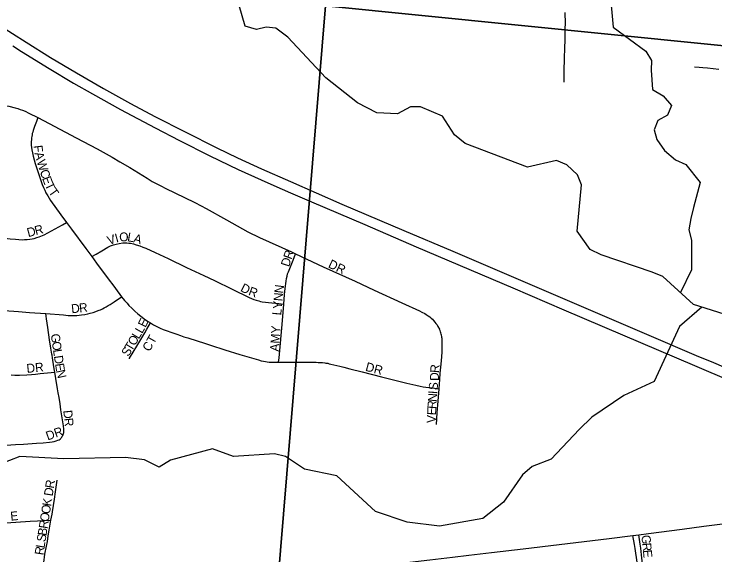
# Model space of a CAD drawing. Extents: x 1410790 to 1770854, y 448063 to 770588.
# Drawn here: x 1531514 to 1535446, y 626352 to 629384 of the extents above; entities that cross this region are included whole.
import ezdxf

# ---------------------------------------------------------------- set-up
doc = ezdxf.new("R2010")
doc.units = 0
for name, color, linetype in [('GM_X_City_Street', 7, 'Continuous'), ('GM_X_City_Street_Text', 7, 'Continuous'), ('GM_X_Minor_River', 7, 'Continuous'), ('GM_X_Section', 7, 'Continuous'), ('GM_X_US_Route', 7, 'Continuous')]:
    doc.layers.add(name, color=color, linetype=linetype)

msp = doc.modelspace()

# ---------------------------------------------------------------- linework, layer by layer
at = {"layer": 'GM_X_City_Street'}
for points in [[(1534599.2, 629001.9), (1534599.2, 629059.3), (1534600.9, 629140.7), (1534603.2, 629188.9), (1534605.1, 629243), (1534606.2, 629284.7), (1534606.5, 629349.2), (1534605.7, 629374.2), (1534604.9, 629391.7)], [(1535467.3, 629072.3), (1535435.3, 629076.3), (1535403.7, 629079.9), (1535378.4, 629082.4), (1535356.3, 629083.9), (1535330.8, 629085.4)], [(1530597.9, 628898), (1530641.2, 628896.8), (1530677.4, 628895.9), (1530749.4, 628893.3), (1530890.5, 628889.7), (1531087.3, 628884.3), (1531218.5, 628881.4), (1531317, 628879.8), (1531412.3, 628875.8), (1531448.5, 628872.3), (1531484.5, 628866.6), (1531519.9, 628858.2), (1531535.5, 628853.9), (1531549.2, 628849.1), (1531562.4, 628844.9), (1531576.5, 628839.1), (1531598.2, 628829.1), (1531647.6, 628804.5)], [(1531647.6, 628804.5), (1531639.5, 628781.8), (1531629.1, 628752.7), (1531625.5, 628742.1), (1531621.8, 628730.6), (1531619.1, 628721.5), (1531616.9, 628713.8), (1531615.4, 628707.1), (1531613.8, 628698.3), (1531612.4, 628689.5), (1531611.4, 628679.1), (1531610.8, 628669.1), (1531610.8, 628659.1), (1531611.2, 628648.9), (1531612.6, 628635.9), (1531614.7, 628622.4), (1531617.5, 628606.5), (1531622.1, 628586.8), (1531626.9, 628567.6), (1531633.2, 628545.3), (1531640, 628523.9), (1531647.1, 628501.5), (1531656.6, 628472.8), (1531666.3, 628445.5), (1531672.5, 628429.3), (1531679.4, 628411.5), (1531686.3, 628395.9), (1531693.6, 628381.7), (1531703, 628364.2), (1531718.6, 628338.8), (1531776.1, 628258.8), (1531808.2, 628215.9)], [(1531647.6, 628804.5), (1531711.7, 628771.1), (1531862.2, 628690.6), (1531981, 628627.5), (1532064.6, 628581.6), (1532108.6, 628555.7), (1532163.9, 628523.1), (1532260.9, 628463), (1532289.8, 628445.7), (1532316.2, 628431.4), (1532340.6, 628418.6), (1532361.4, 628407.6), (1532529, 628327.1), (1532563.2, 628309.2), (1532591.7, 628294), (1532706.5, 628229.7), (1532826.6, 628163.3), (1532891.9, 628130.6), (1533071, 628050.1), (1533093.1, 628039.6)], [(1531011.6, 628182.7), (1531119, 628169.2), (1531178.7, 628162), (1531268.5, 628151), (1531343.7, 628142.6), (1531446.6, 628129.9), (1531492.8, 628124.4), (1531522.4, 628121.3), (1531541.8, 628119.6), (1531559.1, 628119), (1531573.9, 628119.7), (1531588.9, 628120.7), (1531602.2, 628122.1), (1531615.4, 628124.1), (1531627.3, 628126.4), (1531642.9, 628130.8), (1531656.1, 628135.4), (1531682.6, 628147.2), (1531745.2, 628180.3), (1531785.4, 628202.8), (1531808.2, 628215.9)], [(1531808.2, 628215.9), (1531837, 628177.3), (1531917.9, 628070), (1531950.6, 628024.8)], [(1531950.6, 628024.8), (1531975, 628038.5), (1532007.1, 628057.2), (1532040.9, 628077.1), (1532056.2, 628084.4), (1532071.8, 628090.1), (1532087.8, 628094.8), (1532104.2, 628098.5), (1532124.3, 628101), (1532137.2, 628101.7), (1532147.4, 628101.4), (1532157.6, 628100.4), (1532167.8, 628098.8), (1532184.9, 628095.1), (1532200, 628090.9), (1532219.1, 628084.6), (1532236.3, 628078.1), (1532252.9, 628071), (1532306.6, 628046.6), (1532378.3, 628013.2), (1532481.1, 627963.6), (1532578.6, 627917.6), (1532638.2, 627890.4), (1532738.5, 627841.7), (1532832.3, 627795.3), (1532845.8, 627789.4), (1532859.1, 627784.2), (1532873.2, 627779.5), (1532886.7, 627775.9), (1532896.8, 627773.4), (1532906.7, 627771.6), (1532925.3, 627768.7), (1532942.1, 627766.7), (1532999.9, 627761.1), (1533027.2, 627758.5)], [(1533027.2, 627758.5), (1533031.9, 627812.4), (1533035.5, 627846.4), (1533040, 627886.8), (1533042.6, 627902.1), (1533045.6, 627915.1), (1533049.1, 627927.9), (1533053, 627939.2), (1533079.3, 628005.1), (1533093.1, 628039.6)], [(1533093.1, 628039.6), (1533248, 627966.4), (1533427.6, 627885.7), (1533534.8, 627836.2), (1533690.3, 627765.9), (1533788.7, 627720.1), (1533802.2, 627713.1), (1533818, 627704.6), (1533826.7, 627699.5), (1533837.7, 627692), (1533846.1, 627685.8), (1533853.5, 627679.6), (1533860.7, 627673), (1533868, 627665.5), (1533875, 627657.6), (1533881, 627650), (1533886.7, 627642), (1533892.2, 627633.2), (1533900.1, 627618.1)], [(1531950.6, 628024.8), (1531977.5, 627987.7), (1532048.1, 627893.1), (1532067.7, 627866.9), (1532083.6, 627846), (1532117.3, 627799.2)], [(1531693.2, 627705.1), (1531791.8, 627697.2), (1531818.1, 627695.1), (1531840.3, 627693.9), (1531854, 627694.1), (1531866.5, 627694.6), (1531879.9, 627695.7), (1531893, 627697.2), (1531911.2, 627700.6), (1531928.8, 627704.3), (1531941.5, 627707.2), (1531957.6, 627711.8), (1531974, 627717.2), (1531985.9, 627721.3), (1531992, 627723.7), (1531998.7, 627726.6), (1532010.3, 627732), (1532020.6, 627737.4), (1532030.7, 627742.9), (1532042.9, 627749.7), (1532053.3, 627756), (1532075.8, 627770.5), (1532117.3, 627799.2)], [(1532117.3, 627799.2), (1532134.8, 627777.6), (1532148, 627762.9), (1532159.1, 627750.4), (1532174.5, 627735.2), (1532192.2, 627718.2), (1532209.3, 627703.6), (1532224.8, 627690.2), (1532250.9, 627670.7), (1532265.9, 627661), (1532279.1, 627652.6)], [(1530907.1, 627765.4), (1530936.8, 627762.7), (1530978.7, 627758.8), (1531027.5, 627754.3), (1531089.2, 627749.3), (1531133.4, 627745.8), (1531253.3, 627737.2), (1531315.2, 627733), (1531412.7, 627725.8), (1531458.3, 627722.2), (1531539.8, 627716), (1531601.6, 627711.8), (1531693.2, 627705.1)], [(1532998.3, 627432.3), (1533001, 627457), (1533003.1, 627476.6), (1533017.7, 627642.9), (1533027.1, 627757.2), (1533027.2, 627758.5)], [(1531742.9, 627376.6), (1531740.1, 627395.4), (1531732.6, 627443.7), (1531730.4, 627456.3), (1531727.5, 627472), (1531726.4, 627478.3), (1531722.6, 627500.7), (1531721, 627510.3), (1531713, 627558.6), (1531703.2, 627626.6), (1531697, 627675.3), (1531693.2, 627705.1)], [(1532161.3, 627452.2), (1532162.9, 627455), (1532203.4, 627521.8), (1532248.5, 627597.4), (1532259.6, 627617.4), (1532279.1, 627652.6)], [(1532279.1, 627652.6), (1532296.2, 627642.8), (1532315.3, 627632.9), (1532334.6, 627623.4), (1532351.1, 627616), (1532368, 627609.2), (1532399.5, 627598), (1532427.5, 627588.8), (1532448.4, 627581.7), (1532467.3, 627575.3), (1532489.1, 627568.1), (1532588.9, 627536.6), (1532616.8, 627527.7), (1532697.4, 627501.7), (1532781.6, 627475.6), (1532885.5, 627444.8), (1532901.4, 627440.9), (1532914.3, 627438), (1532924.3, 627436), (1532933.9, 627434.6), (1532945.6, 627433.1), (1532956.9, 627432.7), (1532998.3, 627432.3)], [(1533899.1, 627283.8), (1533900.9, 627309), (1533902.9, 627336.2), (1533905.3, 627371.8), (1533908.2, 627404.4), (1533911.2, 627440.4), (1533915.1, 627488.3), (1533916.1, 627507), (1533916.4, 627520.1), (1533916.4, 627532.2), (1533916.4, 627542.2), (1533915.9, 627553), (1533915.1, 627564.6), (1533914.3, 627571.5), (1533913.5, 627577), (1533912.1, 627584.2), (1533910.6, 627590.4), (1533909, 627596.5), (1533907.1, 627602.2), (1533903.9, 627610.4), (1533900.1, 627618.1)], [(1532998.3, 627432.3), (1533019.3, 627432), (1533047.5, 627431.9), (1533071, 627431.9), (1533100.3, 627432), (1533129.6, 627432.1), (1533184.9, 627432.5), (1533208.7, 627431.9), (1533220.5, 627431.5), (1533231.1, 627431.2), (1533243.9, 627430.2), (1533256.7, 627428.8), (1533263.6, 627427.8), (1533273.5, 627426.3), (1533282.8, 627423.8), (1533291.2, 627422.1), (1533341.8, 627409.6), (1533363.8, 627403.8), (1533398.3, 627395.2), (1533466.8, 627377.7), (1533574.7, 627350.9), (1533643.6, 627333.8), (1533718, 627315.3), (1533768.2, 627303.8), (1533792.9, 627298.3), (1533809.9, 627295.1), (1533824.2, 627292.7), (1533840.3, 627290.4), (1533858.7, 627288.3), (1533899.1, 627283.8)], [(1531498.5, 627362.3), (1531518.5, 627360.5), (1531530.9, 627359.9), (1531545, 627359.7), (1531585.3, 627361.7), (1531612.8, 627364.2), (1531635.4, 627366.1), (1531660.6, 627368.3), (1531701.5, 627371.9), (1531742.9, 627376.6)], [(1531782.3, 627012.7), (1531785.1, 627017), (1531787.8, 627021.2), (1531790.5, 627027.4), (1531792.4, 627032.5), (1531793.8, 627039.2), (1531794.4, 627046.5), (1531794.6, 627051.1), (1531794.3, 627057.8), (1531791.8, 627075.8), (1531784.9, 627120.9), (1531777.3, 627166.1), (1531772.5, 627198.5), (1531766.9, 627234), (1531762.5, 627259.8), (1531758.6, 627282.4), (1531749, 627340.5), (1531742.9, 627376.6)], [(1533883.9, 627082.7), (1533888.5, 627147.9), (1533891.5, 627193.6), (1533895.2, 627237), (1533899.1, 627283.8)], [(1530963.7, 626915.2), (1531018.6, 626922.5), (1531087.7, 626931.2), (1531159.6, 626940.2), (1531219, 626946.9), (1531276, 626952.2), (1531319, 626955.9), (1531361.4, 626959.1), (1531465.6, 626967.2), (1531496.5, 626969.5), (1531523.1, 626971), (1531568.2, 626973.8), (1531640.8, 626978.6), (1531676.9, 626980.9), (1531712.9, 626984.2), (1531727.4, 626986.3), (1531739.1, 626988.6), (1531751.4, 626991.5), (1531760.6, 626994.9), (1531766.9, 626998.1), (1531772.4, 627001.6), (1531776.5, 627004.9), (1531779.1, 627008.3), (1531782.3, 627012.7)], [(1531721.4, 626547.4), (1531727.6, 626580.9), (1531729.9, 626593.7), (1531740.7, 626665.1), (1531747.7, 626705.5), (1531756.8, 626770.4)], [(1531041.1, 626490.4), (1531048, 626494.9), (1531056, 626498.4), (1531065.1, 626501.1), (1531075, 626502.8), (1531087.4, 626504.3), (1531158.7, 626509.5), (1531279.2, 626519), (1531429, 626530.2), (1531468.2, 626532.9), (1531523.7, 626536.3), (1531605, 626541.4), (1531687, 626545.6), (1531721.4, 626547.4)], [(1531695.6, 626093.1), (1531692.9, 626124.7), (1531687.9, 626183.4), (1531684.8, 626226.3), (1531682.5, 626266.5), (1531681.5, 626286.5), (1531681.1, 626300), (1531681.1, 626310.8), (1531682.5, 626324.7), (1531684.5, 626338.9), (1531687.6, 626356.1), (1531696.4, 626402.1), (1531701.2, 626426.8), (1531706.6, 626459), (1531712, 626491.3), (1531721.4, 626547.4)], [(1535019.4, 626465.6), (1535073.5, 626472.1), (1535261.4, 626496.4), (1535382.5, 626513.4), (1535488.2, 626527.4)], [(1533701.9, 626307.1), (1533847.4, 626324.6), (1533973.4, 626339.8), (1534064.8, 626350.3), (1534191.7, 626365), (1534370.8, 626386.1), (1534572.5, 626410.2), (1534852.3, 626445.2), (1534986, 626461.5)], [(1534986, 626461.5), (1535019.4, 626465.6)], [(1535029.1, 626269.9), (1535019.4, 626285.6), (1535014.3, 626294.1), (1535010.9, 626302.1), (1535008.9, 626311), (1534997.9, 626388.2), (1534994.2, 626411), (1534986, 626461.5)], [(1535029.1, 626269.9), (1535034.7, 626294.1), (1535036.4, 626302.1), (1535037.2, 626312.3), (1535036.8, 626321.2), (1535035.3, 626334.6), (1535029.3, 626389.5), (1535026.5, 626411.6), (1535019.4, 626465.6)]]:
    msp.add_lwpolyline(points, dxfattribs=at)
at = {"layer": 'GM_X_Minor_River'}
for points in [[(1534839.5, 629699.7), (1534874.1, 629309.9), (1535057.8, 629175.5), (1535088.9, 629122.7), (1535087.9, 629068.6), (1535095.8, 628960.1), (1535155.2, 628924.7), (1535202.3, 628871.6), (1535179.2, 628817.9), (1535124.6, 628787), (1535105.5, 628735.3), (1535120.5, 628680.8), (1535163.4, 628619.7), (1535224.5, 628566.2), (1535282.1, 628540.9), (1535362.3, 628438.9), (1535325.6, 628299.3), (1535310.4, 628237.5), (1535299.1, 628173.6), (1535314.1, 628117.1), (1535314.9, 627950.6), (1535252.2, 627822.4)], [(1535811, 627602.9), (1535325.2, 627755.8), (1535153.9, 627912), (1535094.3, 627937.4), (1534807.7, 628033.9), (1534746.2, 628063.3), (1534672.1, 628167.2), (1534697.1, 628427.3), (1534674.1, 628482), (1534615.1, 628539.4), (1534557.5, 628562.8), (1534394.5, 628526.2), (1534044.5, 628658.2), (1533985.4, 628707.6), (1533917.3, 628811.3), (1533794.1, 628864.2), (1533738, 628863.4), (1533665.1, 628824.9), (1533549.1, 628829.4), (1533440, 628885.9), (1533262.4, 629026.2), (1533050.4, 629253.4), (1532983.3, 629305), (1532929.3, 629310.2), (1532875, 629297.4), (1532811.3, 629316.8), (1532743.6, 629548.9)], [(1535371.3, 627741.3), (1535246.8, 627633.2), (1535104.7, 627323.4), (1534934.9, 627244.9), (1534754.4, 627124.5), (1534684.9, 627055.8), (1534527.5, 626888.8), (1534420.6, 626847), (1534365.6, 626802), (1534260.6, 626647.9), (1534144.6, 626556.2), (1533901.5, 626513.3), (1533719.6, 626535.3), (1533542.5, 626595.4), (1533324, 626794.7), (1533144.4, 626832.7), (1533037.6, 626903.2), (1532975.8, 626918.6), (1532745.2, 626903.6), (1532627.9, 626946.3), (1532392.3, 626883.2), (1532327.5, 626844.5), (1532246.1, 626884.4), (1532140.2, 626898.8), (1531793.6, 626890.3), (1531547.5, 626903.7), (1531428.4, 626858.2)]]:
    msp.add_lwpolyline(points, dxfattribs=at)
at = {"layer": 'GM_X_Section'}
for points in [[(1533718.1, 634783.3), (1539127, 634235.4), (1538608.3, 628894), (1533261.2, 629430.7)], [(1533261.2, 629430.7), (1532828.2, 624183.7), (1528025, 624614.9), (1527484, 624666.3), (1527942.6, 630003)], [(1538608.3, 628894), (1538160.1, 623689.3), (1533518.9, 624117.7), (1532828.2, 624183.7), (1533261.2, 629430.7)]]:
    msp.add_lwpolyline(points, close=True, dxfattribs=at)
at = {"layer": 'GM_X_US_Route'}
for points in [[(1531426.7, 629324.2), (1531581.5, 629225.3), (1531718.6, 629141), (1531865.3, 629053.8), (1532016.2, 628967.2), (1532168.3, 628882.7), (1532304.3, 628809.8), (1532473.5, 628722.8), (1532652.7, 628633.5), (1532768.2, 628578.1), (1532902.4, 628516.5), (1533064.4, 628444.6), (1533353.3, 628319.1), (1533700.6, 628171.4), (1533975, 628053.9), (1535049.2, 627595), (1535354, 627465), (1535423.6, 627435.8), (1535698.1, 627318.6)], [(1531507.1, 629206), (1531557, 629174.3), (1531710.5, 629079.5), (1531848.5, 628997.3), (1531953.8, 628937), (1532111.5, 628849.4), (1532305.2, 628745.6), (1532442, 628674.8), (1532612.3, 628590), (1532771.9, 628513.3), (1532900.2, 628454.7), (1532972.1, 628422.7), (1533065.2, 628381.7), (1533182.5, 628330.7), (1533481.3, 628203.5), (1533770.6, 628078.8), (1534311.1, 627849.2), (1534597.7, 627726.6), (1534926.5, 627585.9), (1535331.1, 627413.9), (1535729, 627243.1)]]:
    msp.add_lwpolyline(points, dxfattribs=at)

# ---------------------------------------------------------------- texts
at = {"layer": 'GM_X_City_Street_Text'}
for s, rotation, p in [('F', 277.0674, (1531623.4, 628645.9)), ('A', 283.7407, (1531628.9, 628604.7)), ('W', 287.8213, (1531640.4, 628558.3)), ('C', 288.1752, (1531658, 628503.5)), ('E', 290.4569, (1531671, 628463.8)), ('T', 295.3105, (1531685.1, 628426.6)), ('T', 305.6299, (1531705.2, 628386.3)), ('D', 15.0117, (1531594.2, 628133.1)), ('R', 15.0191, (1531636.7, 628144.5)), ('V', 18.1377, (1532046.4, 628088.9)), ('I', 15.6212, (1532087.7, 628102.4)), ('O', 4.0031, (1532106.2, 628107.9)), ('L', 350.2547, (1532147, 628111.1)), ('A', 344.3068, (1532180.3, 628105.4)), ('R', 70.2596, (1533069.8, 628005.2)), ('D', 72.7711, (1533057, 627963.7)), ('DR', 334.8007, (1533272.3, 627965.3)), ('D', 332.9999, (1532780.2, 627832.9)), ('R', 339.7505, (1532825.2, 627810.4)), ('N', 82.8777, (1533023.3, 627815.8)), ('N', 85.0331, (1533019.5, 627772.4)), ('D', 5.6704, (1531837.4, 627706.5)), ('R', 6.0422, (1531881.6, 627710.9)), ('Y', 85.041, (1533015.7, 627728.6)), ('L', 85.0344, (1533012.7, 627693.5)), ('E', 64.2756, (1532251.8, 627623.3)), ('AMY', 86.4258, (1532999.5, 627490.9)), ('L', 60.2294, (1532232.6, 627589.4)), ('G', 278.3341, (1531719.9, 627588.8)), ('O', 59.3133, (1532191.7, 627520.5)), ('L', 59.3301, (1532214.2, 627558.4)), ('CT', 60.6442, (1532274.6, 627488)), ('O', 278.3341, (1531726.3, 627545.3)), ('T', 59.301, (1532173.7, 627490.2)), ('L', 278.3448, (1531732.7, 627501.7)), ('S', 59.301, (1532155.8, 627460)), ('D', 278.3365, (1531737.8, 627466.9)), ('DR', 5.7035, (1531586.7, 627372.1)), ('E', 278.7777, (1531744.2, 627423)), ('DR', 345.2635, (1533481.9, 627385)), ('R', 85.4299, (1533897.5, 627370.5)), ('N', 282.4777, (1531750.3, 627384.7)), ('D', 89.0819, (1533896.9, 627327.4)), ('S', 85.6073, (1533889.7, 627274.4)), ('N', 85.7228, (1533884.7, 627208.6)), ('I', 85.603, (1533888, 627252.4)), ('R', 86.866, (1533882.6, 627169.3)), ('E', 87.5987, (1533881.1, 627134.3)), ('D', 275.9455, (1531790.4, 627161.4)), ('V', 87.584, (1533879.3, 627090.3)), ('R', 275.655, (1531795, 627117.7)), ('DR', 19.432, (1531703.1, 626993.2)), ('R', 81.0526, (1531737.4, 626722.3)), ('D', 81.0569, (1531730.6, 626678.9)), ('K', 81.0586, (1531721.7, 626622.4)), ('O', 81.0521, (1531714.8, 626578.9)), ('E', 5.808, (1531496, 626543.7)), ('O', 81.0586, (1531708, 626535.4)), ('R', 81.0536, (1531701.8, 626496.3)), ('B', 81.0526, (1531695.7, 626457.2)), ('S', 81.0502, (1531690.2, 626422.4)), ('G', 275.5605, (1535033.2, 626461.8)), ('L', 81.0586, (1531684.7, 626387.7)), ('R', 81.2723, (1531678.7, 626348.6)), ('R', 275.5603, (1535037.5, 626418)), ('E', 275.5764, (1535041.3, 626378.6))]:
    msp.add_text(s, height=50, rotation=rotation, dxfattribs=at).set_placement(p)

doc.saveas('drawing.dxf')
